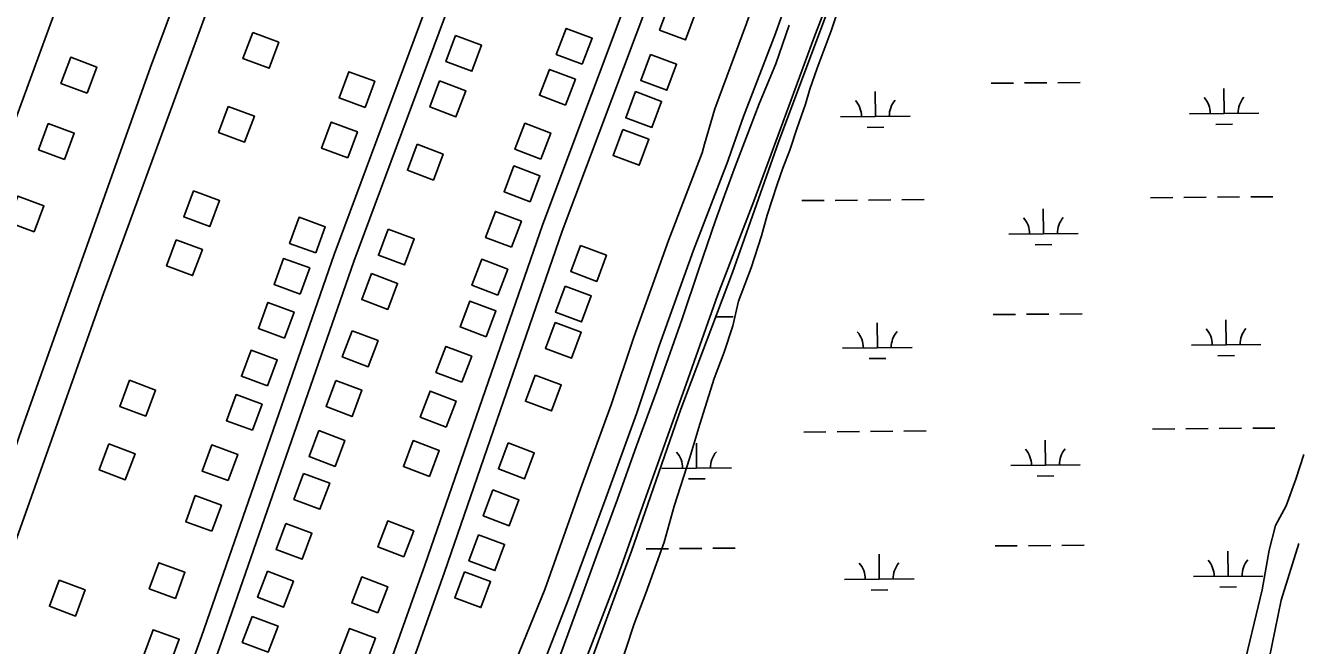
# Model space of a CAD drawing. Extents: x 3568792 to 3606828, y 529143 to 554785.
# Drawn here: x 3587636 to 3589468, y 538038 to 538929 of the extents above; entities that cross this region are included whole.
import ezdxf

# ---------------------------------------------------------------- set-up
doc = ezdxf.new("R2010")
doc.units = 0
for name, color, linetype in [('V-BLDG-OTLN', 7, 'Continuous'), ('V-LEVE-TOET', 7, 'Continuous'), ('V-ROAD-CNTR', 7, 'Continuous'), ('V-SITE-OTLN', 7, 'Continuous'), ('V-SITE-VEGE', 7, 'Continuous'), ('V-TOPO-SHOR', 7, 'Continuous'), ('V-WETL-SWMP', 7, 'Continuous')]:
    doc.layers.add(name, color=color, linetype=linetype)

msp = doc.modelspace()

# ---------------------------------------------------------------- linework, layer by layer
at = {"layer": 'V-BLDG-OTLN'}
for points in [[(3588562.5, 538960.2), (3588548.4, 538922.7), (3588585.9, 538908.7), (3588599.9, 538946.1)], [(3587963.1, 538919.3), (3587949.1, 538881.8), (3587986.6, 538867.8), (3588000.6, 538905.3)], [(3588255, 538915), (3588241, 538877.5), (3588278.4, 538863.5), (3588292.5, 538900.9)], [(3588437.2, 538873.5), (3588451.5, 538910.9), (3588414.1, 538925.1), (3588399.9, 538887.7)], [(3587724.7, 538832.1), (3587738.7, 538869.6), (3587701.2, 538883.6), (3587687.2, 538846.1)], [(3588535.5, 538887.7), (3588521.5, 538850.2), (3588558.9, 538836.2), (3588573, 538873.6)], [(3588125, 538811.5), (3588138.8, 538849.1), (3588101.2, 538862.9), (3588087.4, 538825.3)], [(3588413.1, 538814.7), (3588427.3, 538852.1), (3588389.9, 538866.3), (3588375.7, 538829)], [(3588232, 538849.6), (3588218, 538812.2), (3588255.4, 538798.1), (3588269.5, 538835.6)], [(3588514, 538834.2), (3588499.9, 538796.7), (3588537.4, 538782.7), (3588551.4, 538820.1)], [(3587928, 538813), (3587914, 538775.6), (3587951.5, 538761.6), (3587965.5, 538799)], [(3587692.4, 538736.8), (3587706.4, 538774.3), (3587668.9, 538788.3), (3587655, 538750.8)], [(3588099.9, 538739.1), (3588113.7, 538776.6), (3588076.1, 538790.4), (3588062.3, 538752.9)], [(3588377.8, 538737.2), (3588392, 538774.6), (3588354.7, 538788.8), (3588340.4, 538751.4)], [(3588495.7, 538779.9), (3588481.7, 538742.4), (3588519.2, 538728.4), (3588533.2, 538765.8)], [(3588199.6, 538758.6), (3588185.6, 538721.1), (3588223, 538707.1), (3588237.1, 538744.5)], [(3588362.2, 538675.9), (3588376.4, 538713.3), (3588339, 538727.5), (3588324.8, 538690.2)], [(3587877.9, 538691.7), (3587863.9, 538654.2), (3587901.4, 538640.2), (3587915.4, 538677.7)], [(3587648.7, 538632.6), (3587662.7, 538670.1), (3587625.3, 538684.1), (3587611.3, 538646.6)], [(3588053.7, 538602.3), (3588067.4, 538639.9), (3588029.9, 538653.7), (3588016.1, 538616.1)], [(3588335.4, 538610.5), (3588349.7, 538647.9), (3588312.3, 538662.1), (3588298.1, 538624.7)], [(3588158, 538636.6), (3588144, 538599.1), (3588181.4, 538585.1), (3588195.5, 538622.6)], [(3587853.2, 538621.1), (3587839.2, 538583.7), (3587876.7, 538569.7), (3587890.7, 538607.1)], [(3588434.6, 538612.9), (3588420.6, 538575.5), (3588458, 538561.4), (3588472.1, 538598.9)], [(3588031.4, 538543.2), (3588045.2, 538580.7), (3588007.6, 538594.5), (3587993.8, 538557)], [(3588315.9, 538541.5), (3588330.1, 538578.9), (3588292.7, 538593.2), (3588278.5, 538555.8)], [(3588134, 538572.7), (3588120, 538535.2), (3588157.4, 538521.2), (3588171.5, 538558.6)], [(3588412.8, 538554.7), (3588398.7, 538517.3), (3588436.2, 538503.2), (3588450.2, 538540.7)], [(3588008.8, 538479.8), (3588022.6, 538517.3), (3587985, 538531.1), (3587971.2, 538493.6)], [(3588298.8, 538481.6), (3588313, 538519), (3588275.6, 538533.2), (3588261.4, 538495.9)], [(3588106, 538490.2), (3588092, 538452.8), (3588129.4, 538438.7), (3588143.5, 538476.2)], [(3588398.2, 538502.4), (3588384.2, 538465), (3588421.6, 538450.9), (3588435.7, 538488.4)], [(3588264, 538416.4), (3588278.3, 538453.7), (3588240.9, 538468), (3588226.6, 538430.6)], [(3587984.5, 538411.1), (3587998.3, 538448.7), (3587960.7, 538462.5), (3587946.9, 538424.9)], [(3587785.9, 538419.2), (3587771.9, 538381.7), (3587809.3, 538367.7), (3587823.3, 538405.2)], [(3588082.8, 538418.8), (3588068.7, 538381.3), (3588106.2, 538367.3), (3588120.2, 538404.8)], [(3588369.5, 538426.6), (3588355.5, 538389.1), (3588392.9, 538375.1), (3588407, 538412.5)], [(3587962.8, 538347.3), (3587976.6, 538384.8), (3587939.1, 538398.6), (3587925.3, 538361.1)], [(3588241.5, 538352), (3588255.7, 538389.4), (3588218.3, 538403.6), (3588204.1, 538366.2)], [(3588058.1, 538346.8), (3588044.1, 538309.4), (3588081.6, 538295.4), (3588095.6, 538332.8)], [(3587756.3, 538327.7), (3587742.3, 538290.3), (3587779.8, 538276.3), (3587793.8, 538313.7)], [(3587927.9, 538274.9), (3587941.7, 538312.5), (3587904.1, 538326.3), (3587890.3, 538288.7)], [(3588217.3, 538281), (3588231.5, 538318.4), (3588194.1, 538332.6), (3588179.9, 538295.2)], [(3588330.8, 538329.1), (3588316.7, 538291.7), (3588354.2, 538277.6), (3588368.2, 538315.1)], [(3588036.4, 538285.4), (3588022.4, 538247.9), (3588059.8, 538233.9), (3588073.9, 538271.3)], [(3587904.2, 538202.1), (3587918, 538239.6), (3587880.5, 538253.4), (3587866.7, 538215.9)], [(3588308.8, 538261.5), (3588294.7, 538224.1), (3588332.2, 538210), (3588346.2, 538247.5)], [(3588010.8, 538213.4), (3587996.8, 538175.9), (3588034.3, 538161.9), (3588048.3, 538199.3)], [(3588180.6, 538165.3), (3588194.8, 538202.7), (3588157.4, 538216.9), (3588143.2, 538179.6)], [(3588288.1, 538197.2), (3588274.1, 538159.8), (3588311.5, 538145.7), (3588325.5, 538183.2)], [(3587851.8, 538105.6), (3587865.6, 538143.1), (3587828, 538156.9), (3587814.2, 538119.4)], [(3587984.2, 538144.6), (3587970.2, 538107.2), (3588007.6, 538093.1), (3588021.7, 538130.6)], [(3588268, 538143.8), (3588253.9, 538106.3), (3588291.4, 538092.3), (3588305.4, 538129.8)], [(3587684.5, 538131.7), (3587670.5, 538094.2), (3587708, 538080.2), (3587722, 538117.7)], [(3588143.1, 538084.9), (3588157.3, 538122.3), (3588119.9, 538136.5), (3588105.7, 538099.1)], [(3587962.1, 538079.8), (3587948.1, 538042.4), (3587985.5, 538028.3), (3587999.6, 538065.8)], [(3587843.6, 538009.3), (3587857.4, 538046.8), (3587819.8, 538060.6), (3587806, 538023.1)], [(3588125.6, 538010.8), (3588139.8, 538048.2), (3588102.4, 538062.5), (3588088.2, 538025.1)]]:
    msp.add_lwpolyline(points, close=True, dxfattribs=at)
at = {"layer": 'V-LEVE-TOET'}
for points in [[(3589069.4, 539730), (3589026, 539607.5), (3588968.2, 539436.8), (3588905.9, 539260.2), (3588833.9, 539078.3), (3588801.7, 538992.5), (3588770.6, 538911), (3588722.3, 538780.8), (3588684, 538676.6), (3588631.9, 538541.1), (3588589.6, 538421.8), (3588558, 538333.2), (3588526.8, 538245.8), (3588487.9, 538136.1), (3588430.3, 537986.6)], [(3588404, 538019.9), (3588434.6, 538103.6), (3588459.6, 538172.2), (3588487.9, 538248.3), (3588515.1, 538325), (3588544, 538403.2), (3588581.2, 538507.5), (3588605.1, 538578.8), (3588629, 538649), (3588641.8, 538685.1), (3588657.4, 538726.7), (3588672.9, 538767.7), (3588691.8, 538816.9), (3588715.6, 538874.1), (3588735, 538929.7)]]:
    msp.add_lwpolyline(points, dxfattribs=at)
at = {"layer": 'V-ROAD-CNTR'}
for points in [[(3587721.2, 537585.9), (3587889.3, 538051), (3588080.3, 538600.2), (3588272.1, 539116), (3588408.1, 539483)], [(3587748.3, 537572.5), (3587917.6, 538041), (3588108.6, 538590), (3588300.3, 539105.6), (3588436, 539471.9)], [(3588659.3, 539386), (3588380.3, 538643.7), (3588210.6, 538153.2), (3587974.5, 537488.7)], [(3588692.7, 539389.6), (3588408.5, 538633.5), (3588238.9, 538143.2), (3588002.5, 537478)], [(3587975.4, 539296.4), (3587816.1, 538869.5), (3587631.5, 538350.8), (3587498.9, 537967.1), (3587394.4, 537686.6), (3587275.6, 537362.7), (3587125.3, 536959.6)], [(3587166.6, 536937.1), (3587438.3, 537670.8), (3587746.5, 538538.5), (3587993.1, 539211.9)]]:
    msp.add_lwpolyline(points, dxfattribs=at)
at = {"layer": 'V-SITE-OTLN'}
msp.add_lwpolyline([(3587849.2, 540455.6), (3587867.5, 540417.6), (3587857.6, 540395.1), (3587767.9, 540325), (3587770.7, 540270.3), (3587813.7, 540139.5), (3587869, 539957.6), (3587884.2, 539851.8), (3587879.7, 539695.4), (3587812.1, 539381.8), (3587698.2, 539002.9), (3587467, 538373.5), (3587249.6, 537785.3)], dxfattribs=at)
at = {"layer": 'V-SITE-VEGE'}
for p, q in [((3588795.5, 538921.5), (3588820.1, 538997.2)), ((3588775, 538867.8), (3588795.5, 538921.5)), ((3588764.8, 538837.9), (3588775, 538867.8)), ((3588758.6, 538816), (3588764.8, 538837.9)), ((3588746.3, 538782.1), (3588758.6, 538816)), ((3588736, 538750.3), (3588746.3, 538782.1)), ((3588725.8, 538724.4), (3588736, 538750.3)), ((3588717.6, 538700.5), (3588725.8, 538724.4)), ((3588703.2, 538656.7), (3588717.6, 538700.5)), ((3588694.9, 538626.8), (3588703.2, 538656.7)), ((3588680.5, 538581), (3588694.9, 538626.8)), ((3588662.1, 538533.2), (3588680.5, 538581)), ((3588653.8, 538497.3), (3588662.1, 538533.2)), ((3588641.5, 538459.5), (3588653.8, 538497.3)), ((3588627.1, 538421.7), (3588641.5, 538459.5)), ((3588606.6, 538355.9), (3588627.1, 538421.7)), ((3588592.2, 538308.1), (3588606.6, 538355.9)), ((3588569.5, 538238.4), (3588592.2, 538308.1)), ((3588555.1, 538186.6), (3588569.5, 538238.4)), ((3588528.5, 538113), (3588555.1, 538186.6)), ((3588512.1, 538069.2), (3588528.5, 538113)), ((3588485.4, 537989.5), (3588512.1, 538069.2))]:
    msp.add_line(p, q, dxfattribs=at)
at = {"layer": 'V-TOPO-SHOR'}
for p, q in [((3589475.4, 538312.5), (3589463.8, 538276.9)), ((3589463.8, 538276.9), (3589450.1, 538238.5)), ((3589450.1, 538238.5), (3589434.7, 538210.5)), ((3589434.7, 538210.5), (3589425.3, 538174.9)), ((3589425.3, 538174.9), (3589415.5, 538117.9)), ((3589442.6, 538103.3), (3589468.3, 538184.6)), ((3589415.5, 538117.9), (3589379.4, 537967.8)), ((3589425.7, 538018.8), (3589442.6, 538103.3))]:
    msp.add_line(p, q, dxfattribs=at)
for points in [[(3589031, 539894), (3588985.6, 539774.8), (3588920, 539589.8), (3588857.9, 539431.6), (3588806.6, 539288.8), (3588729.6, 539090), (3588673.7, 538932.1), (3588627.9, 538809.6), (3588613.2, 538758.9), (3588609.9, 538746.2), (3588561.1, 538620.3)], [(3589053.6, 539837.3), (3589025, 539758.1), (3588957.8, 539569.6), (3588898.1, 539413.8), (3588847.1, 539274.6), (3588772.3, 539079.4), (3588715.2, 538917.9), (3588669.3, 538798.6), (3588652.2, 538749.6), (3588646.9, 538734.1), (3588597.4, 538606.3)], [(3588131.5, 537417.2), (3588167.6, 537511.9), (3588234.6, 537690.7), (3588252.1, 537757.5), (3588257.9, 537787.3), (3588267.1, 537816), (3588280.4, 537849.3), (3588308.4, 537929.6), (3588341.4, 538015.1), (3588383.2, 538118.4), (3588434.5, 538263), (3588478.8, 538383.9), (3588511.4, 538481.4), (3588561.1, 538620.3)], [(3588131.5, 537417.2), (3588142.1, 537410.1), (3588155.1, 537408.4), (3588188.6, 537484.2), (3588260.9, 537680.3), (3588285.1, 537748.3), (3588295.5, 537777.7), (3588303.6, 537802.9), (3588316.7, 537835.7), (3588344.7, 537916.2), (3588377.4, 538000.9), (3588417.3, 538104.3), (3588471, 538249.8), (3588515.4, 538371.1), (3588548, 538468.7), (3588597.4, 538606.3)]]:
    msp.add_lwpolyline(points, dxfattribs=at)
at = {"layer": 'V-WETL-SWMP'}
for p, q in [((3588719.8, 538761.8), (3588791.9, 538954.7)), ((3588859, 538798.5), (3588858.7, 538834.5)), ((3589025.6, 538846.3), (3589057.6, 538846.6)), ((3589073.6, 538846.7), (3589105.6, 538847)), ((3589121.6, 538847.1), (3589153.6, 538847.4)), ((3589360.8, 538802.7), (3589360.5, 538838.7)), ((3588809, 538798.1), (3588909, 538798.9)), ((3589310.9, 538802.3), (3589410.8, 538803.1)), ((3588847.1, 538782.9), (3588871.1, 538783.1)), ((3589349, 538787.2), (3589373, 538787.4)), ((3588653.5, 538574.1), (3588719.8, 538761.8)), ((3588753.1, 538677.5), (3588785.1, 538677.8)), ((3588801.1, 538677.9), (3588833.1, 538678.2)), ((3588849.1, 538678.3), (3588881.1, 538678.6)), ((3588897.1, 538678.7), (3588929.1, 538679)), ((3589255, 538681.7), (3589287, 538682)), ((3589303, 538682.1), (3589335, 538682.4)), ((3589351, 538682.5), (3589383, 538682.8)), ((3589399, 538683), (3589431, 538683.2)), ((3589100.9, 538629.7), (3589100.6, 538665.7)), ((3589050.9, 538629.3), (3589150.9, 538630.1)), ((3589089, 538614.2), (3589113, 538614.4)), ((3588579, 538377.6), (3588653.5, 538574.1)), ((3588629.3, 538510.3), (3588654.5, 538510.5)), ((3589028.4, 538513.6), (3589060.4, 538513.9)), ((3589076.4, 538514.1), (3589108.4, 538514.3)), ((3589124.4, 538514.5), (3589156.4, 538514.7)), ((3589363.7, 538470), (3589363.4, 538506)), ((3588861.8, 538465.8), (3588861.5, 538501.8)), ((3589313.7, 538469.6), (3589413.7, 538470.5)), ((3588811.8, 538465.4), (3588911.8, 538466.2)), ((3588849.9, 538450.3), (3588873.9, 538450.5)), ((3589351.8, 538454.5), (3589375.8, 538454.7)), ((3588507.9, 538173.3), (3588579, 538377.6)), ((3588755.9, 538344.8), (3588787.9, 538345.1)), ((3588803.9, 538345.2), (3588835.9, 538345.5)), ((3588851.9, 538345.7), (3588883.9, 538345.9)), ((3588899.9, 538346.1), (3588931.9, 538346.3)), ((3589257.8, 538349.1), (3589289.8, 538349.3)), ((3589305.8, 538349.5), (3589337.8, 538349.8)), ((3589353.8, 538349.9), (3589385.8, 538350.2)), ((3589401.8, 538350.3), (3589433.8, 538350.6)), ((3588601.8, 538292.8), (3588601.5, 538328.8)), ((3589103.7, 538297), (3589103.4, 538333)), ((3589475.4, 538312.5), (3589463.8, 538276.9)), ((3588551.8, 538292.4), (3588651.8, 538293.2)), ((3589053.7, 538296.6), (3589153.7, 538297.5)), ((3588589.9, 538277.3), (3588613.9, 538277.5)), ((3589091.8, 538281.5), (3589115.8, 538281.7)), ((3589463.8, 538276.9), (3589450.1, 538238.5)), ((3589450.1, 538238.5), (3589434.7, 538210.5)), ((3589434.7, 538210.5), (3589425.3, 538174.9)), ((3588529.3, 538176.8), (3588561.3, 538177)), ((3588577.3, 538177.2), (3588609.3, 538177.4)), ((3588625.3, 538177.6), (3588657.3, 538177.8)), ((3589031.2, 538181), (3589063.2, 538181.3)), ((3589079.2, 538181.4), (3589111.2, 538181.7)), ((3589127.2, 538181.8), (3589159.2, 538182.1)), ((3589425.3, 538174.9), (3589415.5, 538117.9)), ((3589442.6, 538103.3), (3589468.3, 538184.6)), ((3588432.6, 537968), (3588507.9, 538173.3)), ((3588864.6, 538133.1), (3588864.3, 538169.1)), ((3589366.5, 538137.4), (3589366.2, 538173.4)), ((3588814.6, 538132.7), (3588914.6, 538133.6)), ((3589316.5, 538137), (3589416.5, 538137.8)), ((3589354.6, 538121.9), (3589378.6, 538122.1)), ((3588852.7, 538117.6), (3588876.7, 538117.8)), ((3589415.5, 538117.9), (3589379.4, 537967.8)), ((3589425.7, 538018.8), (3589442.6, 538103.3))]:
    msp.add_line(p, q, dxfattribs=at)
for centre, start, end in [((3588803.7, 538798.5), 359.7115, 41.2552), ((3588914.2, 538799.4), 139.7115, 181.2552), ((3589305.6, 538802.7), 359.7115, 41.2552), ((3589416.1, 538803.6), 139.7115, 181.2552), ((3589045.6, 538629.7), 359.7115, 41.2552), ((3589156.1, 538630.6), 139.7115, 181.2552), ((3588806.5, 538465.8), 359.7115, 41.2552), ((3588917, 538466.8), 139.7115, 181.2552), ((3589308.4, 538470.1), 359.7115, 41.2552), ((3589418.9, 538471), 139.7115, 181.2552), ((3588546.5, 538292.8), 359.7115, 41.2552), ((3588657, 538293.7), 139.7115, 181.2552), ((3589048.4, 538297), 359.7115, 41.2552), ((3589158.9, 538298), 139.7115, 181.2552), ((3588919.8, 538134.1), 139.7115, 181.2552), ((3589311.2, 538137.4), 359.7115, 41.2552), ((3589421.7, 538138.3), 139.7115, 181.2552), ((3588809.3, 538133.2), 359.7115, 41.2552)]:
    msp.add_arc(centre, 35.2, start, end, dxfattribs=at)

doc.saveas('drawing.dxf')
